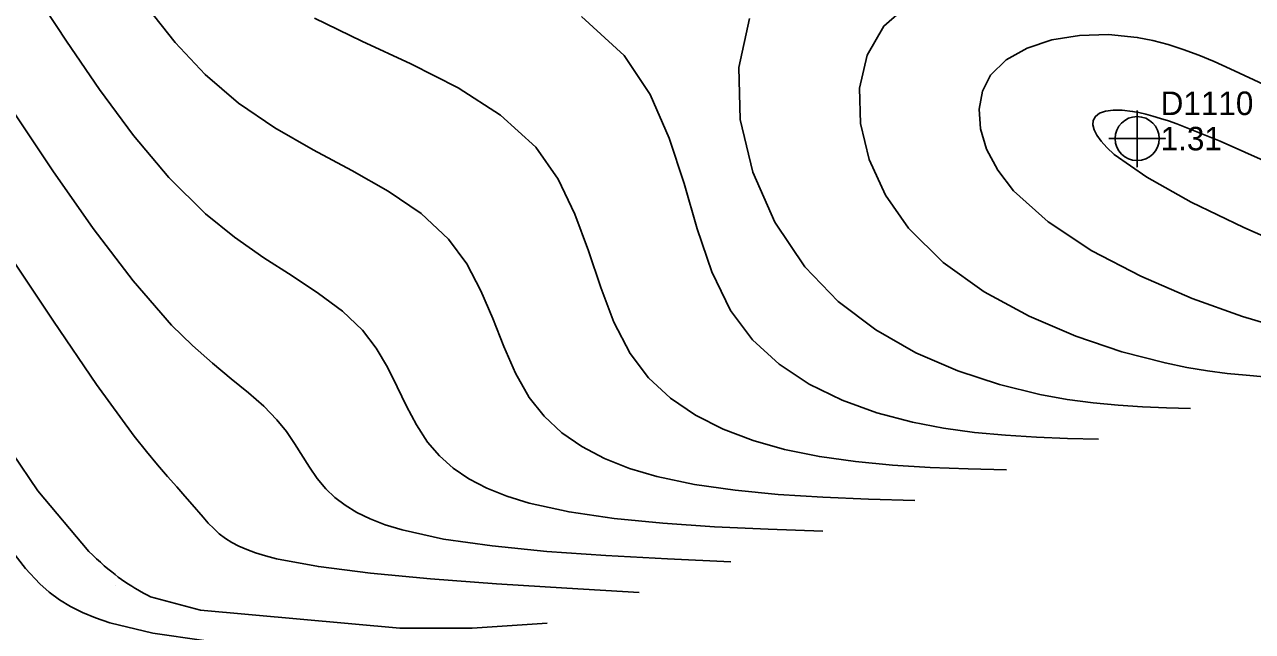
# Model space of a CAD drawing. Extents: x 2356077 to 2359823, y 225951 to 227822.
# Drawn here: x 2357456.1 to 2357586.5, y 226367.3 to 226431.8 of the extents above; entities that cross this region are included whole.
import ezdxf

# ---------------------------------------------------------------- set-up
doc = ezdxf.new("R2010")
doc.units = 0
for name, color, linetype in [('DTM Contours Major', 7, 'Continuous'), ('DTM Contours Minor', 7, 'Continuous'), ('Exist DTM Drainline', 7, 'Continuous'), ('Exist DTM Regular Point CELL', 7, 'Continuous'), ('Exist DTM Regular Point Cogo Elevation', 7, 'Continuous'), ('Exist DTM Regular Point Cogo Number', 7, 'Continuous'), ('PH Exist DTM Point', 7, 'Continuous')]:
    doc.layers.add(name, color=color, linetype=linetype)

msp = doc.modelspace()

# ---------------------------------------------------------------- linework, layer by layer
at = {"layer": 'DTM Contours Major'}
for points in [[(2357533.11, 226432.41), (2357531.97, 226427.21), (2357532.13, 226421.68), (2357533.46, 226416.11), (2357535.8, 226410.8), (2357539, 226406.04), (2357542.54, 226402.37), (2357546.52, 226399.35), (2357550.8, 226396.91), (2357555.23, 226394.99), (2357559.67, 226393.54), (2357563.96, 226392.5), (2357566.85, 226391.98), (2357569.61, 226391.61), (2357572.28, 226391.35), (2357574.87, 226391.18), (2357577.42, 226391.07), (2357579.95, 226390.99)], [(2357454.88, 226422.62), (2357459.13, 226416.25), (2357463.41, 226410.13), (2357467.64, 226404.57), (2357471.73, 226399.86), (2357473.96, 226397.68), (2357476.08, 226395.81), (2357478.06, 226394.16), (2357479.89, 226392.66), (2357481.51, 226391.24), (2357482.91, 226389.82), (2357483.92, 226388.57), (2357484.79, 226387.3), (2357486.37, 226384.78), (2357487.2, 226383.59), (2357488.12, 226382.47), (2357489.07, 226381.56), (2357490.16, 226380.73), (2357491.41, 226379.97), (2357492.82, 226379.28), (2357494.42, 226378.67), (2357496.22, 226378.11), (2357500.62, 226377.15), (2357505.79, 226376.41), (2357511.59, 226375.84), (2357517.85, 226375.39), (2357524.42, 226375.04), (2357531.15, 226374.73)]]:
    msp.add_lwpolyline(points, dxfattribs=at)
at = {"layer": 'DTM Contours Minor'}
for points in [[(2357453.7, 226440.43), (2357460.55, 226430.02), (2357464.06, 226424.87), (2357467.68, 226419.98), (2357471.43, 226415.52), (2357475.33, 226411.66), (2357478.42, 226409.18), (2357481.52, 226407.02), (2357484.53, 226405.08), (2357487.35, 226403.22), (2357489.87, 226401.34), (2357492, 226399.31), (2357493.45, 226397.41), (2357494.65, 226395.38), (2357495.7, 226393.31), (2357496.69, 226391.24), (2357497.73, 226389.26), (2357498.92, 226387.43), (2357500.18, 226385.98), (2357501.64, 226384.68), (2357503.32, 226383.55), (2357505.22, 226382.55), (2357507.35, 226381.7), (2357509.71, 226380.96), (2357513.96, 226380.02), (2357518.73, 226379.32), (2357523.91, 226378.82), (2357529.41, 226378.46), (2357535.1, 226378.19), (2357540.91, 226377.98)], [(2357550.73, 226434.55), (2357547.4, 226431.6), (2357545.63, 226428.52), (2357544.81, 226425.02), (2357544.9, 226421.27), (2357545.83, 226417.44), (2357547.56, 226413.67), (2357550.02, 226410.14), (2357553.7, 226406.52), (2357558.04, 226403.41), (2357562.82, 226400.81), (2357567.77, 226398.69), (2357572.67, 226397.04), (2357577.26, 226395.84), (2357579.59, 226395.37), (2357581.78, 226395.01), (2357583.86, 226394.74), (2357585.86, 226394.54), (2357587.8, 226394.38)], [(2357469.12, 226433.6), (2357472.1, 226429.87), (2357475.3, 226426.45), (2357478.82, 226423.42), (2357482.7, 226420.79), (2357486.77, 226418.46), (2357490.86, 226416.27), (2357494.75, 226414.07), (2357498.25, 226411.7), (2357501.16, 226409), (2357503.08, 226406.37), (2357504.59, 226403.51), (2357505.85, 226400.55), (2357507.02, 226397.59), (2357508.25, 226394.77), (2357509.7, 226392.19), (2357511.29, 226390.18), (2357513.17, 226388.44), (2357515.32, 226386.96), (2357517.73, 226385.7), (2357520.38, 226384.65), (2357523.26, 226383.8), (2357527.28, 226382.94), (2357531.6, 226382.32), (2357536.16, 226381.88), (2357540.9, 226381.59), (2357545.75, 226381.39), (2357550.67, 226381.23)], [(2357486.9, 226432.44), (2357491.95, 226430), (2357497.14, 226427.6), (2357502.16, 226425.05), (2357506.68, 226422.16), (2357510.41, 226418.75), (2357512.78, 226415.36), (2357514.57, 226411.63), (2357516.01, 226407.74), (2357517.31, 226403.86), (2357518.72, 226400.17), (2357520.44, 226396.83), (2357522.38, 226394.27), (2357524.71, 226392.1), (2357527.37, 226390.29), (2357530.32, 226388.8), (2357533.49, 226387.6), (2357536.85, 226386.66), (2357540.55, 226385.91), (2357544.38, 226385.37), (2357548.3, 226385), (2357552.3, 226384.76), (2357556.35, 226384.6), (2357560.43, 226384.49)], [(2357515.28, 226432.61), (2357519.79, 226428.5), (2357522.57, 226424.34), (2357524.6, 226419.72), (2357526.16, 226414.9), (2357527.57, 226410.08), (2357529.12, 226405.5), (2357531.11, 226401.4), (2357533.44, 226398.29), (2357536.26, 226395.7), (2357539.47, 226393.58), (2357542.97, 226391.88), (2357546.66, 226390.55), (2357550.44, 226389.55), (2357553.74, 226388.92), (2357557.03, 226388.47), (2357560.32, 226388.16), (2357563.61, 226387.96), (2357566.9, 226387.83), (2357570.19, 226387.74)], [(2357588.21, 226425.19), (2357584.19, 226427.07), (2357582.48, 226427.83), (2357580.83, 226428.51), (2357579.2, 226429.13), (2357577.58, 226429.65), (2357575.96, 226430.08), (2357574.31, 226430.4), (2357571.25, 226430.7), (2357568.18, 226430.61), (2357565.25, 226430.13), (2357562.61, 226429.27), (2357560.38, 226428.02), (2357558.73, 226426.38), (2357557.86, 226424.69), (2357557.5, 226422.77), (2357557.65, 226420.7), (2357558.31, 226418.53), (2357559.48, 226416.32), (2357561.16, 226414.13), (2357564.84, 226410.81), (2357569.47, 226407.76), (2357574.69, 226405.04), (2357580.15, 226402.69), (2357585.49, 226400.77), (2357590.36, 226399.33)], [(2357588.34, 226417.05), (2357583.11, 226419.4), (2357578.51, 226421.23), (2357577.62, 226421.54), (2357576.77, 226421.81), (2357575.97, 226422.05), (2357575.21, 226422.26), (2357574.49, 226422.42), (2357573.81, 226422.55), (2357572.7, 226422.68), (2357571.74, 226422.69), (2357570.94, 226422.58), (2357570.31, 226422.35), (2357569.87, 226422.02), (2357569.63, 226421.57), (2357569.6, 226421.12), (2357569.72, 226420.6), (2357570.01, 226420.02), (2357570.46, 226419.38), (2357571.08, 226418.7), (2357571.87, 226417.97), (2357575.33, 226415.56), (2357580.04, 226412.93), (2357585.62, 226410.23), (2357591.66, 226407.57)], [(2357454.24, 226407.7), (2357459.17, 226400.27), (2357463.76, 226393.55), (2357467.76, 226388.07), (2357469.05, 226386.44), (2357470.23, 226385.02), (2357471.3, 226383.78), (2357472.27, 226382.68), (2357473.14, 226381.71), (2357473.92, 226380.83), (2357475.08, 226379.46), (2357475.63, 226378.84), (2357476.2, 226378.25), (2357476.8, 226377.71), (2357477.46, 226377.2), (2357478.13, 226376.78), (2357478.87, 226376.39), (2357479.71, 226376.02), (2357480.65, 226375.68), (2357481.71, 226375.35), (2357482.89, 226375.05), (2357487.33, 226374.22), (2357492.85, 226373.51), (2357499.23, 226372.91), (2357506.26, 226372.39), (2357513.71, 226371.92), (2357521.39, 226371.47)], [(2357511.63, 226368.22), (2357503.66, 226367.7), (2357495.96, 226367.67), (2357474.81, 226369.61), (2357469.5, 226371.02), (2357469.16, 226371.19), (2357468.82, 226371.37), (2357468.48, 226371.56), (2357468.15, 226371.75), (2357467.82, 226371.94), (2357467.5, 226372.14), (2357467.14, 226372.37), (2357466.78, 226372.61), (2357466.42, 226372.86), (2357466.07, 226373.11), (2357465.72, 226373.37), (2357465.38, 226373.65), (2357464.97, 226373.98), (2357464.56, 226374.32), (2357464.16, 226374.68), (2357463.76, 226375.05), (2357463.35, 226375.44), (2357462.95, 226375.84), (2357457.52, 226382.26), (2357452.03, 226390.33)], [(2357501.87, 226364.97), (2357494.76, 226365.17), (2357487.83, 226365.44), (2357481.23, 226365.82), (2357475.14, 226366.37), (2357469.73, 226367.17), (2357465.16, 226368.25), (2357463.63, 226368.77), (2357462.25, 226369.34), (2357460.98, 226369.99), (2357459.82, 226370.71), (2357458.74, 226371.51), (2357457.73, 226372.4), (2357456.2, 226374.03), (2357454.76, 226375.91)]]:
    msp.add_lwpolyline(points, dxfattribs=at)
at = {"layer": 'Exist DTM Drainline'}
msp.add_spline([(2357699.59, 226858.19), (2357670.37, 226820.78), (2357623.33, 226796.89), (2357587.22, 226772.27), (2357568.8, 226744.25), (2357555.19, 226717.62), (2357555.02, 226695.13), (2357553.47, 226672.76), (2357563.7, 226642.74), (2357576.53, 226627.99), (2357663.8, 226499.17), (2357732.72, 226415.65), (2357803.21, 226342.21), (2357874.59, 226264.31)], degree=3, dxfattribs=at)
at = {"layer": 'Exist DTM Regular Point CELL'}
msp.add_lwpolyline([(2357574.29, 226422.66), (2357574.29, 226416.66), (2357574.29, 226419.66), (2357577.29, 226419.66), (2357571.29, 226419.66)], dxfattribs=at)
msp.add_circle((2357574.29, 226419.66), 2.34, dxfattribs=at)
at = {"layer": 'PH Exist DTM Point'}
msp.add_line((2357465.81, 226372.21), (2357465.81, 226372.21), dxfattribs=at)

# ---------------------------------------------------------------- texts
at = {"layer": 'Exist DTM Regular Point Cogo Elevation'}
msp.add_text('1.31', height=2.5, dxfattribs=at).set_placement((2357576.79, 226418.41))
at = {"layer": 'Exist DTM Regular Point Cogo Number'}
msp.add_text('D1110', height=2.5, dxfattribs=at).set_placement((2357576.79, 226422.16))

doc.saveas('drawing.dxf')
